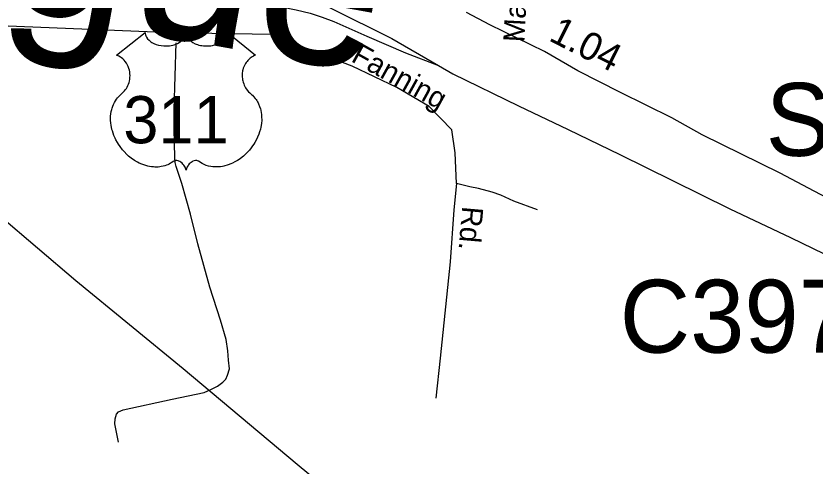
# Model space of a CAD drawing. Extents: x 1553981 to 1780076, y 812965 to 996873.
# Drawn here: x 1635593.7 to 1636043.1, y 846268.8 to 846522 of the extents above; entities that cross this region are included whole.
import ezdxf

# ---------------------------------------------------------------- set-up
doc = ezdxf.new("R2010")
doc.units = 0
for name, color, linetype in [('Exist Civil NCDOT Garage or Maintenance Office CELL', 7, 'Continuous'), ('Exist Geographical Pit Clay CELL', 7, 'Continuous'), ('Exist Road Non-System Type 51 Label', 7, 'Continuous'), ('Exist Road Primary Interstate Structure Ovrhead Sign Number Label', 7, 'Continuous'), ('Exist Road Primary US Divided Attributed', 7, 'Continuous'), ('Exist Road Primary US Mileage Hundredths English Label', 7, 'Continuous'), ('Exist Road Primary US Ramp 1 Lane  Attributed', 7, 'Continuous'), ('Exist Road Secondary Structure Culvert Number Label', 7, 'Continuous'), ('Exist Utilities Electrical Transmission Line', 7, 'Continuous'), ('Map Preparation Border County Name Lower Right Label', 7, 'Continuous')]:
    doc.layers.add(name, color=color, linetype=linetype)

msp = doc.modelspace()

# ---------------------------------------------------------------- linework, layer by layer
at = {"layer": 'Exist Geographical Pit Clay CELL'}
msp.add_lwpolyline([(1635666.4, 846512.77), (1635666.44, 846512.11), (1635666.6, 846511.32), (1635666.73, 846510.91), (1635667.1, 846510.13), (1635667.7, 846509.21), (1635668.55, 846508.31), (1635669.51, 846507.52), (1635670.16, 846507.1), (1635671.25, 846506.51), (1635672.5, 846505.99), (1635673.88, 846505.59), (1635675.3, 846505.31), (1635676.85, 846505.14), (1635678.37, 846505.11), (1635680.03, 846505.23), (1635681.85, 846505.58), (1635682.69, 846505.8), (1635683.63, 846506.12), (1635684.51, 846506.49), (1635685.47, 846507), (1635686.23, 846507.49), (1635686.84, 846507.93), (1635687.69, 846508.75), (1635688.37, 846509.59), (1635688.66, 846510.07), (1635688.9, 846510.52), (1635689.24, 846511.49), (1635689.33, 846511.92), (1635689.4, 846512.81), (1635689.46, 846512.06), (1635689.53, 846511.6), (1635689.66, 846511.14), (1635689.85, 846510.66), (1635690.19, 846509.97), (1635690.57, 846509.4), (1635691.29, 846508.56), (1635691.73, 846508.14), (1635692.14, 846507.81), (1635693.23, 846507.06), (1635694.51, 846506.41), (1635695.13, 846506.13), (1635695.78, 846505.91), (1635696.6, 846505.66), (1635697.44, 846505.46), (1635698.28, 846505.32), (1635699.13, 846505.19), (1635700.01, 846505.13), (1635700.72, 846505.11), (1635701.59, 846505.12), (1635702.4, 846505.17), (1635703.22, 846505.26), (1635704.14, 846505.41), (1635704.87, 846505.57), (1635705.83, 846505.83), (1635706.71, 846506.14), (1635707.48, 846506.48), (1635708.47, 846507), (1635709.28, 846507.5), (1635709.87, 846507.98), (1635710.57, 846508.62), (1635711.24, 846509.39), (1635711.63, 846509.95), (1635711.9, 846510.53), (1635712.16, 846511.14), (1635712.31, 846511.79), (1635712.39, 846512.35), (1635712.4, 846512.82), (1635728.48, 846500.02), (1635728.1, 846499.87), (1635727.23, 846499.45), (1635726.53, 846499.04), (1635725.43, 846498.26), (1635724.95, 846497.83), (1635724.48, 846497.39), (1635724.04, 846496.91), (1635723.66, 846496.46), (1635723.19, 846495.82), (1635722.78, 846495.17), (1635722.37, 846494.46), (1635722.07, 846493.84), (1635721.57, 846492.55), (1635721.34, 846491.73), (1635721.18, 846491.04), (1635721, 846489.61), (1635720.95, 846488.92), (1635720.95, 846488.25), (1635720.99, 846487.54), (1635721.05, 846486.85), (1635721.18, 846486.14), (1635721.29, 846485.51), (1635721.49, 846484.74), (1635721.77, 846483.85), (1635722.12, 846482.99), (1635722.86, 846481.59), (1635723.8, 846480.17), (1635724.48, 846479.37), (1635725.14, 846478.68), (1635726.14, 846477.85), (1635726.67, 846477.37), (1635727.29, 846476.76), (1635728.3, 846475.59), (1635728.7, 846475.04), (1635729.12, 846474.42), (1635729.5, 846473.78), (1635729.88, 846473.1), (1635730.18, 846472.5), (1635730.74, 846471.12), (1635731.16, 846469.78), (1635731.35, 846469.08), (1635731.65, 846467.5), (1635731.76, 846466.73), (1635731.88, 846465.19), (1635731.89, 846463.32), (1635731.75, 846461.56), (1635731.41, 846459.5), (1635731.14, 846458.26), (1635730.72, 846456.83), (1635730.31, 846455.58), (1635729.57, 846453.75), (1635728.92, 846452.42), (1635728.08, 846450.86), (1635727.5, 846449.92), (1635726.82, 846448.92), (1635725.98, 846447.76), (1635724.99, 846446.52), (1635723.8, 846445.22), (1635722.85, 846444.26), (1635721.59, 846443.14), (1635720.83, 846442.51), (1635719.75, 846441.7), (1635718.27, 846440.71), (1635716.81, 846439.86), (1635715.56, 846439.23), (1635714.46, 846438.75), (1635713.04, 846438.21), (1635710.67, 846437.56), (1635709.8, 846437.38), (1635708.78, 846437.22), (1635707.82, 846437.13), (1635706.89, 846437.07), (1635705.64, 846437.07), (1635704.39, 846437.17), (1635703.21, 846437.34), (1635701.99, 846437.59), (1635700.71, 846437.97), (1635699.54, 846438.43), (1635698.37, 846439.01), (1635696.38, 846440.26), (1635695.8, 846440.57), (1635695.48, 846440.65), (1635694.71, 846440.69), (1635693.99, 846440.54), (1635693.25, 846440.24), (1635692.8, 846440.01), (1635692.21, 846439.62), (1635691.76, 846439.26), (1635691.2, 846438.73), (1635690.82, 846438.3), (1635690.54, 846437.95), (1635689.98, 846437.07), (1635689.78, 846436.65), (1635689.57, 846436.11), (1635689.38, 846435.32), (1635689.13, 846436.32), (1635688.84, 846436.99), (1635688.49, 846437.56), (1635688.14, 846438.06), (1635687.58, 846438.71), (1635687.08, 846439.19), (1635686.47, 846439.68), (1635685.82, 846440.07), (1635685.3, 846440.34), (1635684.83, 846440.52), (1635684.25, 846440.66), (1635683.78, 846440.7), (1635683.39, 846440.69), (1635682.85, 846440.57), (1635682.12, 846440.04), (1635681.44, 846439.57), (1635680.69, 846439.1), (1635679.79, 846438.63), (1635679.14, 846438.33), (1635678.36, 846438.02), (1635677.45, 846437.72), (1635676.46, 846437.46), (1635675.45, 846437.26), (1635674.55, 846437.12), (1635673.59, 846437.03), (1635672.73, 846437), (1635671.83, 846437.01), (1635670.98, 846437.08), (1635670.01, 846437.17), (1635668.79, 846437.35), (1635667.78, 846437.57), (1635666.72, 846437.86), (1635665.63, 846438.2), (1635664.46, 846438.65), (1635663, 846439.28), (1635661.98, 846439.81), (1635660.38, 846440.73), (1635658.5, 846442.03), (1635657.08, 846443.18), (1635656.04, 846444.12), (1635654.51, 846445.68), (1635653.62, 846446.69), (1635652.21, 846448.52), (1635651.3, 846449.84), (1635650.72, 846450.81), (1635649.87, 846452.36), (1635649.4, 846453.34), (1635648.79, 846454.77), (1635648.31, 846456.07), (1635647.91, 846457.3), (1635647.7, 846458.09), (1635647.39, 846459.47), (1635647.21, 846460.45), (1635647.03, 846461.79), (1635646.93, 846463.2), (1635646.91, 846464.5), (1635646.94, 846465.59), (1635647.07, 846466.85), (1635647.28, 846468.19), (1635647.54, 846469.34), (1635647.77, 846470.16), (1635648.11, 846471.17), (1635648.56, 846472.28), (1635649.09, 846473.35), (1635649.6, 846474.23), (1635650.24, 846475.18), (1635650.86, 846475.99), (1635651.68, 846476.88), (1635652.54, 846477.7), (1635653.32, 846478.33), (1635654.25, 846479.24), (1635654.74, 846479.79), (1635655.32, 846480.56), (1635655.79, 846481.28), (1635656.16, 846481.91), (1635656.65, 846482.85), (1635656.94, 846483.56), (1635657.31, 846484.64), (1635657.49, 846485.4), (1635657.68, 846486.38), (1635657.81, 846487.3), (1635657.86, 846488.45), (1635657.83, 846489.4), (1635657.7, 846490.51), (1635657.49, 846491.57), (1635657.24, 846492.5), (1635656.84, 846493.57), (1635656.48, 846494.35), (1635655.86, 846495.4), (1635655.18, 846496.38), (1635654.47, 846497.18), (1635653.76, 846497.89), (1635653.08, 846498.42), (1635652.43, 846498.89), (1635651.61, 846499.38), (1635650.82, 846499.77), (1635650.32, 846499.97)], close=True, dxfattribs=at)
at = {"layer": 'Exist Road Primary US Divided Attributed'}
for points in [[(1635568.08, 846673.53), (1635612.22, 846624.37), (1635625.96, 846610.63), (1635644.71, 846595.56), (1635670.07, 846579.16), (1635694.9, 846564.62), (1635732.94, 846545.06), (1635770.82, 846526.43), (1635805.16, 846509.24), (1635831.31, 846494.17)], [(1636189.85, 846353.59), (1636184.64, 846355.25), (1636168, 846362.74), (1636151.62, 846369.3), (1636095.29, 846396.91), (1636062.1, 846413.05), (1636023.49, 846433.52), (1635979.63, 846455.13), (1635962.52, 846464.6), (1635933.62, 846479.01), (1635909.7, 846491.12), (1635890.95, 846502.01), (1635860.29, 846517.03), (1635847.11, 846524.01)], [(1635831.31, 846494.17), (1635839.41, 846489.41), (1635876.27, 846471.48), (1635904.18, 846458.05), (1635933.32, 846444.15), (1635962.96, 846429.49), (1635995.1, 846413.56), (1636029.24, 846397.36), (1636060.63, 846382.19), (1636090.78, 846368.27), (1636110.46, 846359.56), (1636161.6, 846340.9), (1636192.05, 846330.97), (1636198.19, 846329.26)]]:
    msp.add_lwpolyline(points, dxfattribs=at)
at = {"layer": 'Exist Road Primary US Ramp 1 Lane  Attributed'}
msp.add_lwpolyline([(1635351.11, 846523.52), (1635386.78, 846540.29), (1635400.52, 846544.9), (1635418.56, 846549.39), (1635431.33, 846551.63), (1635445.4, 846552.43), (1635456.4, 846552.36), (1635562.17, 846543.74), (1635604.37, 846540.48), (1635631.84, 846538.33), (1635662.8, 846536.42), (1635684.78, 846535.02), (1635698.67, 846533.5), (1635718.49, 846531.09), (1635742.95, 846527.21), (1635751.36, 846525.52), (1635759.16, 846523.61), (1635765.89, 846521.32), (1635772.56, 846518.82), (1635791.07, 846510.68), (1635812.74, 846501.31), (1635831.31, 846494.17)], dxfattribs=at)
at = {"layer": 'Exist Utilities Electrical Transmission Line'}
msp.add_lwpolyline([(1636375.85, 845748.85), (1636345.66, 845774.27), (1636277.7, 845830.91), (1636211.42, 845885.26), (1636136.04, 845948.75), (1636081.65, 845993.95), (1636036.64, 846030.01), (1635968.17, 846087.65), (1635879.95, 846163.04), (1635816.18, 846216.36), (1635751.9, 846269.69), (1635687.64, 846323.53), (1635627.31, 846373.05), (1635562.54, 846428.15), (1635495.06, 846483.5), (1635443.89, 846525.91), (1635382.59, 846577.96), (1635322.52, 846628.98), (1635266.9, 846675.21)], dxfattribs=at)
at = {"layer": 'Map Preparation Border County Name Lower Right Label'}
for points in [[(1635681.25, 846512.49), (1635584.61, 846516.53), (1635507.84, 846517.16), (1635482.67, 846516.21), (1635472.33, 846515.9), (1635466.34, 846513.92), (1635454.07, 846513.92), (1635430.26, 846512.79), (1635416.59, 846511.52), (1635402.99, 846509.72), (1635360.47, 846500.22), (1635340.04, 846490.78)], [(1635841.37, 846427.72), (1635840.73, 846445.07), (1635838.85, 846457.93), (1635826.01, 846471.1), (1635807.83, 846481.76), (1635782.77, 846493.67), (1635747.67, 846507.16), (1635737.96, 846511.55), (1635681.25, 846512.49)], [(1635651.33, 846282.29), (1635649.39, 846292.56), (1635649.42, 846295.31), (1635650.17, 846298.05), (1635651.43, 846299.3), (1635653.95, 846300.52), (1635681.46, 846306.37), (1635699.47, 846310.25), (1635703.71, 846311.99), (1635706.97, 846313.73), (1635709.99, 846315.94), (1635711.76, 846317.68), (1635712.75, 846319.94), (1635713.77, 846323.42), (1635713.3, 846328.43), (1635712.83, 846333.67), (1635711.88, 846339.94), (1635708.7, 846350.94), (1635702.8, 846369.47), (1635695.94, 846393.77), (1635691.81, 846410.54), (1635686.9, 846427.8), (1635683.72, 846437.32), (1635683.24, 846439.58), (1635683, 846442.31), (1635682.6, 846458.58), (1635682.64, 846469.31), (1635683.25, 846488.05), (1635683.88, 846506.8)], [(1635841.37, 846427.72), (1635840.04, 846412.86), (1635837.84, 846383.62), (1635832.22, 846329.45), (1635829.89, 846306.95)], [(1635886.93, 846412.93), (1635873.72, 846417.75), (1635866.41, 846421.22), (1635861.49, 846422.8), (1635853.78, 846424.86), (1635849.03, 846425.88), (1635841.37, 846427.72)]]:
    msp.add_lwpolyline(points, dxfattribs=at)

# ---------------------------------------------------------------- texts
at = {"layer": 'Exist Civil NCDOT Garage or Maintenance Office CELL'}
msp.add_text('311', height=26.562, dxfattribs=at).set_placement((1635654.05, 846450.36))
at = {"layer": 'Exist Road Non-System Type 51 Label'}
for s, height, rotation, p in [('Sprague', 95, 349.7775, (1635320.71, 846574.67)), ('Maranville', 11.875, 87.1369, (1635879.62, 846507.03)), ('Fanning', 11.875, 331.0405, (1635781.57, 846496.72)), ('Rd.', 11.875, 265.0048, (1635844.77, 846415.22)), ('Devonshire', 95, 349.7449, (1635218.66, 846242.76))]:
    msp.add_text(s, height=height, rotation=rotation, dxfattribs=at).set_placement(p)
at = {"layer": 'Exist Road Primary Interstate Structure Ovrhead Sign Number Label'}
msp.add_text('S462', height=41.01, dxfattribs=at).set_placement((1636015.36, 846443.3))
at = {"layer": 'Exist Road Primary US Mileage Hundredths English Label'}
msp.add_text('1.04', height=15.625, rotation=333.1316, dxfattribs=at).set_placement((1635892.73, 846508.48))
at = {"layer": 'Exist Road Secondary Structure Culvert Number Label'}
msp.add_text('C397', height=41.01, dxfattribs=at).set_placement((1635933.27, 846332.58))

doc.saveas('drawing.dxf')
